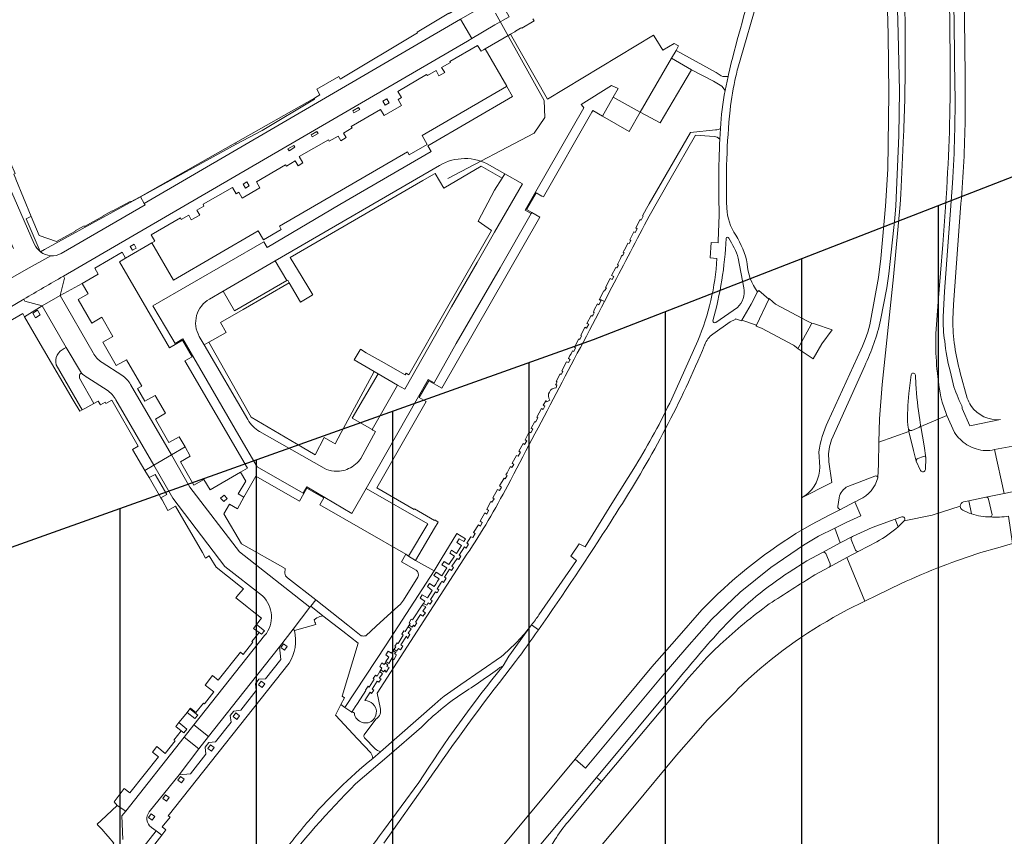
# Model space of a CAD drawing. Extents: x 148869 to 161638, y 453607 to 469810.
# Tile 453 of 656: x 155556 to 155772, y 463112 to 463292. Entities that reach past the tile are written whole.
import ezdxf
from ezdxf.lldxf.tags import DXFTag

# ---------------------------------------------------------------- set-up
doc = ezdxf.new("R2010")
doc.units = 0
doc.layers.add('2024', color=160, linetype='CONTINUOUS')
doc.layers.add('2024 hatch', color=160, linetype='CONTINUOUS')
for name, color, linetype, lineweight in [('B-OI-RI-PERSLEIDING-G-niet meenemen', 190, 'RI-PERS', 18), ('B-RO-VH-VERHARDING_ASFALT-GV', 251, 'CONTINUOUS', 18), ('B-RO-VH-VERHARDING_SIERBESTRATING-GV', 251, 'CONTINUOUS', 18), ('B-RO-VH-VERHARDING_STRAATBAKSTEEN-GV', 251, 'CONTINUOUS', 18)]:
    doc.layers.add(name, color=color, linetype=linetype, lineweight=lineweight)
tags = doc.linetypes.add('RI-PERS', pattern='A,7,-2,["P",Standard,S=1.8,R=0,X=-0.5,Y=-0.9],-2,7,-2,[102,NLCS.SHX,S=1,R=180,X=0,Y=0],-2', length=22).pattern_tags.tags
tags[6] = DXFTag(74, 10)

msp = doc.modelspace()

# ---------------------------------------------------------------- hatches: boundary and pattern name
at = {"layer": '2024 hatch'}
h = msp.add_hatch(dxfattribs=at)
h.set_pattern_fill('ANSI31', color=256, scale=29.988, angle=45)
h.set_pattern_definition([(90, (0, 0), (-29.988, 0), [])])
h.paths.add_polyline_path([(155468.24, 462509.2), (155430.3, 462608.99), (155317.39, 462696.7), (155326.79, 462885.8), (155421.55, 463128.67), (155681.88, 463221.51), (155808.81, 463270.9), (155858.2, 463353.96), (156235.32, 463468.35), (156395.06, 463466.8), (156874.43, 463576.88), (157060.31, 463303.94), (157149.74, 462870.77), (157067.92, 462815.11), (157047.81, 462789.79), (157071.17, 462711.57), (156936.5, 462350.7), (156856.27, 462251.62), (156803.36, 462113.22), (156627.76, 461893.96), (156524.84, 461717.19), (156312.22, 461660.25), (156176.03, 461568.49), (155937.87, 461968.15)])

# ---------------------------------------------------------------- linework, layer by layer
at = {"layer": '2024', "flags": 128}
msp.add_lwpolyline([(155468.24, 462509.2), (155430.3, 462608.99), (155317.39, 462696.7), (155326.79, 462885.8), (155421.55, 463128.67), (155681.88, 463221.51), (155808.81, 463270.9), (155858.2, 463353.96), (156235.32, 463468.35), (156395.06, 463466.8), (156874.43, 463576.88), (157060.31, 463303.94), (157149.74, 462870.77), (157067.92, 462815.11), (157047.81, 462789.79), (157071.17, 462711.57), (156936.5, 462350.7), (156856.27, 462251.62), (156803.36, 462113.22), (156627.76, 461893.96), (156524.84, 461717.19), (156312.22, 461660.25), (156176.03, 461568.49), (155937.87, 461968.15)], close=True, dxfattribs=at)
at = {"layer": 'B-OI-RI-PERSLEIDING-G-niet meenemen'}
for p, q in [((155660.3, 463293.31), (155671.02, 463274.06)), ((155671.14, 463270.38), (155671.02, 463274.06)), ((155668.8, 463266.88), (155671.14, 463270.38)), ((155649.86, 463256.91), (155668.8, 463266.88))]:
    msp.add_line(p, q, dxfattribs=at)
at = {"layer": 'B-RO-VH-VERHARDING_ASFALT-GV', "flags": 128}
for points in [[(155748.18, 463337.06), (155749.68, 463313.18), (155750.08, 463302.3), (155750.22, 463298.59), (155750.37, 463290.55), (155750.4, 463283.53)], [(155760.31, 463283.27), (155760.17, 463296.66), (155759.96, 463302.54), (155759.38, 463319.28), (155758.62, 463337.22)], [(155763.58, 463269.91), (155763.6, 463279.56), (155763.43, 463292), (155763.2, 463302.63), (155763.07, 463309), (155762.29, 463324.87)], [(155760.58, 463315.85), (155760.64, 463314.74), (155760.93, 463302.57), (155761.2, 463291.04), (155761.35, 463276.84)], [(155746.16, 463308.14), (155746.31, 463302.21), (155746.64, 463288.57), (155746.82, 463275.63), (155746.57, 463258.98), (155746.1, 463250.84), (155745.08, 463239.32), (155744.52, 463235.17), (155742.77, 463225.55)], [(155744.99, 463225.78), (155746.37, 463232.89), (155746.81, 463235.98), (155748.11, 463248.22), (155748.33, 463250.95), (155748.98, 463266.43), (155749.14, 463276.23), (155748.87, 463288.85), (155748.47, 463302.26), (155748.28, 463308.47)], [(155713.6, 463281.23), (155718.33, 463297.66)], [(155711.54, 463279.79), (155711.44, 463279.39), (155710.79, 463276.29)], [(155709.77, 463267.96), (155709.64, 463265.59)], [(155750.05, 463266.38), (155749.45, 463253.49), (155749.28, 463251.19), (155747.83, 463235.3), (155745.33, 463211.65), (155744.77, 463204.1), (155744.58, 463198.99), (155751.23, 463201.33), (155751.11, 463201.82), (155750.95, 463202.67)], [(155757.17, 463222.89), (155757.67, 463229.82), (155758.68, 463242.46), (155759.53, 463254.75)], [(155760.81, 463255.88), (155759.02, 463232.11), (155758.73, 463226.52)], [(155760.87, 463225.97), (155761, 463229.24), (155762.67, 463251.43)], [(155709.25, 463242.77), (155707.74, 463242.87), (155707.49, 463239.46), (155709, 463239.34)], [(155711, 463243.71), (155711, 463243.74)], [(155713.7, 463239.42), (155714.91, 463232.88)], [(155708.1, 463222.7), (155711.92, 463225.43), (155713.04, 463225.96), (155713.09, 463226.09), (155714.4, 463225.67), (155714.46, 463225.81), (155716.5, 463229.31), (155717.94, 463232.01)], [(155713.5, 463228.56), (155708.77, 463225.26)], [(155704.78, 463221.23), (155699.08, 463208.51)], [(155706.3, 463220.3), (155706.33, 463220.38), (155706.35, 463220.44)], [(155740.62, 463219.29), (155733.38, 463203.4)], [(155734.21, 463199.47), (155741.5, 463215.74)], [(155751.71, 463213.75), (155751.22, 463209.67)], [(155751.22, 463209.67), (155751.71, 463213.75)], [(155752.75, 463211.72), (155752.64, 463213.68)], [(155752.64, 463213.68), (155752.75, 463211.72)], [(155760.26, 463214.64), (155760.93, 463211.77)], [(155764.06, 463208.66), (155762.51, 463214.21)], [(155753.59, 463203.88), (155753.79, 463202.67), (155753.85, 463202.37), (155759.56, 463204.85), (155759.38, 463205.24), (155758.54, 463207.77)], [(155762.9, 463206.38), (155764.62, 463202.54), (155771.39, 463203.94)], [(155814.01, 463205.27), (155795.26, 463201.92), (155775.14, 463198.24), (155774.87, 463198.2), (155770.05, 463197.34), (155772.14, 463187.67), (155776.74, 463188.62), (155781.8, 463189.66)], [(155753.79, 463202.67), (155753.59, 463203.88)], [(155761.28, 463201.06), (155759.56, 463204.85), (155753.85, 463202.37), (155754.57, 463198.12), (155754.95, 463195.52), (155754.95, 463195.48), (155754.86, 463192.98)], [(155753.78, 463192.76), (155752.85, 463194.81), (155752.25, 463197.14), (155751.23, 463201.33), (155744.58, 463198.99), (155744.51, 463194.13), (155744.38, 463191.09)], [(155750.95, 463202.67), (155751.11, 463201.82)], [(155751.83, 463201.54), (155753.41, 463202.18)], [(155764.27, 463198.22), (155763.94, 463198.41)], [(155731.39, 463196.82), (155731.6, 463193.45)], [(155763.24, 463185.83), (155764.42, 463186.07), (155768.15, 463186.85), (155772.14, 463187.67), (155770.05, 463197.34)], [(155728.57, 463187.34), (155727.58, 463186.7), (155729.51, 463187.67), (155731.93, 463188.9), (155734.29, 463190.09), (155733.6, 463194.6), (155733.58, 463195.35)], [(155752.85, 463194.81), (155753.78, 463192.76)], [(155754.45, 463195.84), (155753.18, 463195.37)], [(155754.86, 463192.98), (155754.95, 463195.48), (155754.95, 463195.52)], [(155691.08, 463193.77), (155685.93, 463185.48), (155680.01, 463175.95), (155678.68, 463176.62), (155676.87, 463173.86), (155678.16, 463172.97), (155669.87, 463161)], [(155705.67, 463162.06), (155700.16, 463155.81), (155694.68, 463149.52), (155677.8, 463129.24), (155680.11, 463127.29), (155696.97, 463147.54), (155702.42, 463153.8), (155707.84, 463159.96), (155714.1, 463165.96), (155720.85, 463171.42), (155728.05, 463176.31), (155731.37, 463178.27), (155734.92, 463180.05), (155737.39, 463181.28), (155740.67, 463182.79), (155739.36, 463185.82), (155736.15, 463184.17), (155733.84, 463183), (155729.79, 463180.84), (155726.39, 463178.84)], [(155740.37, 463186.34), (155739.39, 463185.84), (155739.36, 463185.82), (155740.67, 463182.79), (155737.39, 463181.28), (155734.92, 463180.05), (155736.12, 463176.86)], [(155768.15, 463186.85), (155764.42, 463186.07), (155764.97, 463183.19)], [(155769.51, 463183.01), (155768.73, 463186.43)], [(155762.52, 463184.88), (155756.3, 463182.93), (155750.17, 463181.67), (155748.89, 463180.37)], [(155750.17, 463181.67), (155756.3, 463182.93), (155762.52, 463184.88)], [(155736.12, 463176.86), (155738.78, 463178.23), (155743.11, 463180.17), (155748.21, 463182.06), (155749.64, 463182.53)], [(155748.89, 463180.37), (155748.21, 463182.06), (155743.11, 463180.17), (155738.78, 463178.23)], [(155767.04, 463174.68), (155770.76, 463175.75), (155774.03, 463176.66), (155773.15, 463182.72)], [(155724.91, 463170.39), (155728.77, 463172.87), (155732.2, 463174.73), (155736.12, 463176.86), (155734.92, 463180.05), (155731.37, 463178.27), (155728.05, 463176.31), (155720.85, 463171.42), (155714.1, 463165.96), (155707.84, 463159.96), (155702.42, 463153.8), (155696.97, 463147.54), (155680.11, 463127.29), (155677.8, 463129.24), (155624.04, 463064.7), (155630.96, 463058.85)], [(155744.15, 463177.05), (155740.18, 463175.01), (155737.59, 463173.59), (155741.55, 463164.01)], [(155738.55, 463177.54), (155739.5, 463175.24)], [(155740.18, 463175.01), (155744.15, 463177.05)], [(155732.2, 463174.73), (155728.77, 463172.87), (155724.91, 463170.39)], [(155734.58, 463160.38), (155737.67, 463162.08), (155741.55, 463164.01), (155737.59, 463173.59), (155733.66, 463171.46), (155730.56, 463169.8)], [(155733.89, 463172.18), (155732.92, 463174.45)], [(155730.56, 463169.8), (155733.66, 463171.46)], [(155741.55, 463164.01), (155744.22, 463165.35), (155749.48, 463167.86)], [(155661.26, 463149.38), (155662, 463149.81), (155663.28, 463151.89), (155668.25, 463158.77)], [(155669.76, 463157.72), (155668.26, 463158.78), (155668.25, 463158.77), (155663.28, 463151.89), (155662, 463149.81)], [(155668.26, 463158.78), (155669.76, 463157.72)], [(155709.74, 463154.48), (155708.23, 463153.06), (155706.76, 463151.58), (155702.8, 463147.22), (155683.64, 463124.31), (155676.27, 463115.5)], [(155700.36, 463146.63), (155682.53, 463125.25), (155683.64, 463124.31), (155702.8, 463147.22), (155706.76, 463151.58), (155708.23, 463153.06), (155709.74, 463154.48)], [(155661.61, 463151.84), (155652.72, 463145.64)], [(155640.81, 463075.24), (155682.53, 463125.25), (155700.36, 463146.63)], [(155673.38, 463111.48), (155667.06, 463101.03), (155672.28, 463096.71), (155690.48, 463118.53), (155700.14, 463130.11), (155704.88, 463135.59), (155706.86, 463137.8), (155713.11, 463144.08)], [(155646.94, 463141.34), (155635.02, 463130.87), (155633.31, 463129.42)], [(155629.53, 463123.84), (155636.9, 463130.16), (155644.05, 463136.31)], [(155635.73, 463110.79), (155645.51, 463124.58), (155646.47, 463125.93)], [(155676.27, 463115.5), (155683.64, 463124.31), (155682.53, 463125.25), (155640.81, 463075.24)], [(155643.48, 463124.15), (155635.69, 463113.59)]]:
    msp.add_lwpolyline(points, dxfattribs=at)
at = {"layer": 'B-RO-VH-VERHARDING_ASFALT-GV'}
for points in [[(155717.13, 463300.04, 0.015856), (155711.54, 463279.79)], [(155750.4, 463283.53, -0.010206), (155750.05, 463266.38)], [(155759.53, 463254.75, 0.017005), (155760.31, 463283.27)], [(155713.17, 463279.44, -0.006081), (155713.6, 463281.23)], [(155711.89, 463271.98, -0.025479), (155713.17, 463279.44)], [(155761.35, 463276.84, -0.018178), (155760.81, 463255.88)], [(155710.79, 463276.29, 0.032649), (155709.77, 463267.96)], [(155711.16, 463250.44, -0.032811), (155711.89, 463271.98)], [(155762.67, 463251.43, 0.016987), (155763.58, 463269.91)], [(155709.64, 463265.59, 0.010437), (155709.42, 463256.6)], [(155709.42, 463256.6, 0.003021), (155709.42, 463253.95)], [(155709.42, 463253.95, 0.004092), (155709.48, 463250.28)], [(155713.13, 463244.47, -0.137045), (155711.16, 463250.44)], [(155709.48, 463250.28, -0.013849), (155709.25, 463242.77)], [(155711, 463243.74, -0.824378), (155711.6, 463243.82)], [(155715.67, 463238.2, 0.094313), (155713.13, 463244.47)], [(155708.08, 463225.61, 0.060044), (155711, 463243.71)], [(155711.6, 463243.82, -0.073531), (155713.7, 463239.42)], [(155709, 463239.34, -0.085756), (155704.78, 463221.23)], [(155717.94, 463232.01, -0.154021), (155715.67, 463238.2)], [(155714.91, 463232.88, -0.273207), (155713.5, 463228.56)], [(155708.77, 463225.26, -0.499716), (155708.08, 463225.61)], [(155742.77, 463225.55, -0.071366), (155740.62, 463219.29)], [(155741.5, 463215.74, 0.053138), (155744.99, 463225.78)], [(155758.73, 463226.52, 0.037556), (155759.09, 463221.19)], [(155762.51, 463214.21, -0.067097), (155760.87, 463225.97)], [(155706.35, 463220.44, -0.162645), (155708.1, 463222.7)], [(155758.27, 463208.91, -0.057978), (155757.17, 463222.89)], [(155687.54, 463184.43, 0.044159), (155706.3, 463220.3)], [(155759.09, 463221.19, 0.035885), (155760.26, 463214.64)], [(155752.64, 463213.68, 0.880484), (155751.71, 463213.75)], [(155751.71, 463213.75, -0.880484), (155752.64, 463213.68)], [(155753.59, 463203.88, -0.021177), (155752.75, 463211.72)], [(155752.75, 463211.72, 0.021177), (155753.59, 463203.88)], [(155760.93, 463211.77, 0.041827), (155762.86, 463206.95)], [(155751.22, 463209.67, 0.033138), (155750.95, 463202.67)], [(155750.95, 463202.67, -0.033138), (155751.22, 463209.67)], [(155699.08, 463208.51, -0.027401), (155691.08, 463193.77)], [(155758.54, 463207.77, -0.007861), (155758.27, 463208.91)], [(155764.86, 463207.01, -0.066129), (155764.06, 463208.66)], [(155762.86, 463206.95, -0.215745), (155762.9, 463206.38)], [(155771.39, 463203.94, -0.279019), (155764.86, 463207.01)], [(155733.38, 463203.4, 0.07414), (155731.39, 463196.82)], [(155751.11, 463201.82, 0.374675), (155751.83, 463201.54)], [(155753.41, 463202.18, 0.268138), (155753.79, 463202.67)], [(155763.94, 463198.41, -0.096944), (155761.28, 463201.06)], [(155733.58, 463195.35, -0.118118), (155734.21, 463199.47)], [(155766.03, 463197.49, -0.075014), (155764.27, 463198.22)], [(155770.05, 463197.34, -0.159705), (155766.03, 463197.49)], [(155753.18, 463195.37, 0.324662), (155752.85, 463194.81)], [(155754.95, 463195.52, 0.430708), (155754.45, 463195.84)], [(155731.6, 463193.45, -0.234457), (155728.57, 463187.34)], [(155753.78, 463192.76, 0.79429), (155754.86, 463192.98)], [(155754.86, 463192.98, -0.79429), (155753.78, 463192.76)], [(155744.38, 463191.09, -0.218341), (155740.37, 463186.34)], [(155762.52, 463184.88, -0.338194), (155763.24, 463185.83)], [(155768.73, 463186.43, 0.418121), (155768.15, 463186.85)], [(155685.73, 463181.59, 0.00371), (155687.54, 463184.43)], [(155763.06, 463184, -0.284556), (155762.52, 463184.88)], [(155764.97, 463183.19, -0.040583), (155763.06, 463184)], [(155669.76, 463157.72, 0.012309), (155685.73, 463181.59)], [(155749.64, 463182.53, -0.792301), (155750.17, 463181.67)], [(155764.97, 463183.19, 0.082304), (155769.1, 463182.54)], [(155769.1, 463182.54, -0.082304), (155764.97, 463183.19)], [(155769.1, 463182.54, 0.346219), (155769.51, 463183.01)], [(155773.15, 463182.72, -0.067993), (155769.1, 463182.54)], [(155744.15, 463177.05, 0.055222), (155748.89, 463180.37)], [(155748.89, 463180.37, -0.055222), (155744.15, 463177.05)], [(155726.39, 463178.84, 0.06285), (155705.67, 463162.06)], [(155738.78, 463178.23, 0.384283), (155738.55, 463177.54)], [(155732.92, 463174.45, 0.414289), (155732.2, 463174.73)], [(155739.5, 463175.24, 0.438818), (155740.18, 463175.01)], [(155758.51, 463171.68, -0.015144), (155767.04, 463174.68)], [(155724.91, 463170.39, 0.056988), (155711.06, 463158.97)], [(155711.06, 463158.97, -0.056988), (155724.91, 463170.39)], [(155733.66, 463171.46, 0.333883), (155733.89, 463172.18)], [(155749.48, 463167.86, -0.016375), (155758.51, 463171.68)], [(155720.52, 463163.38, -0.003354), (155730.56, 463169.8)], [(155730.56, 463169.8, 0.003354), (155720.52, 463163.38)], [(155709.74, 463154.48, -0.030629), (155720.52, 463163.38)], [(155720.52, 463163.38, 0.030629), (155709.74, 463154.48)], [(155669.87, 463161, -0.015397), (155668.26, 463158.78)], [(155713.55, 463144.67, -0.06446), (155734.58, 463160.38)], [(155668.25, 463158.77, -0.053936), (155661.61, 463151.84)], [(155664.73, 463150.7, 0.003658), (155669.76, 463157.72)], [(155711.06, 463158.97, 0.018703), (155700.36, 463146.63)], [(155700.36, 463146.63, -0.018703), (155711.06, 463158.97)], [(155662, 463149.81, 0.028472), (155643.48, 463124.15)], [(155646.47, 463125.93, -0.015882), (155664.73, 463150.7)], [(155652.83, 463143.58, 0.01927), (155661.26, 463149.38)], [(155652.72, 463145.64, 0.045544), (155646.94, 463141.34)], [(155713.11, 463144.08, -0.046664), (155713.55, 463144.67)], [(155644.05, 463136.31, -0.047161), (155652.83, 463143.58)], [(155633.31, 463129.42, 0.043125), (155619.01, 463115.42)], [(155612.36, 463104.38, -0.026402), (155629.53, 463123.84)], [(155619.01, 463115.42, 0.005521), (155617.19, 463113.25)], [(155673.38, 463111.48, -0.045389), (155676.27, 463115.5)], [(155676.27, 463115.5, 0.045389), (155673.38, 463111.48)], [(155617.19, 463113.25, 0.009336), (155614.45, 463109.77)], [(155635.69, 463113.59, -0.032789), (155620.41, 463095.13)]]:
    msp.add_lwpolyline(points, format="xyb", dxfattribs=at)
at = {"layer": 'B-RO-VH-VERHARDING_SIERBESTRATING-GV', "flags": 128}
msp.add_lwpolyline([(155644.47, 463163.45), (155644.77, 463164.02), (155643.76, 463164.68), (155644.21, 463165.36), (155645.33, 463164.73), (155646.38, 463166.33), (155645.35, 463167.2), (155645.8, 463167.85), (155646.86, 463167.25), (155647.22, 463167.76), (155647.58, 463168.38), (155647.91, 463168.88), (155646.78, 463169.63), (155647.26, 463170.4), (155648.48, 463169.59), (155649.59, 463171.32), (155648.55, 463172), (155649.03, 463172.69), (155650.04, 463172.06), (155651.29, 463173.9), (155650.26, 463174.55), (155650.67, 463175.18), (155651.71, 463174.49), (155652.85, 463176.27), (155651.81, 463176.93), (155652.32, 463177.73), (155653.33, 463177.13), (155653.69, 463177.69), (155651.78, 463178.88), (155648.39, 463173.23), (155646.85, 463170.64), (155636.28, 463154.39), (155627.21, 463140.62), (155628.69, 463139.6), (155629.44, 463140.73), (155629.98, 463141.5), (155631.83, 463144.32), (155631.74, 463144.41), (155632.28, 463145.27), (155632.52, 463145.12), (155633.66, 463146.84), (155633.45, 463146.99), (155633.96, 463147.73), (155634.26, 463147.52), (155634.86, 463148.5), (155635.1, 463148.89), (155635.33, 463149.27), (155634.86, 463149.66), (155635.34, 463150.43), (155635.84, 463150.1), (155636.02, 463150.37), (155636.2, 463150.73), (155636.86, 463151.71), (155636.21, 463152.21), (155636.75, 463153.02), (155637.46, 463152.54), (155637.82, 463153.1), (155638, 463153.43), (155638.39, 463153.93), (155638.18, 463154.08), (155638.66, 463154.82), (155638.9, 463154.67), (155640.01, 463156.54), (155639.74, 463156.72), (155640.19, 463157.49), (155640.45, 463157.34), (155641.11, 463158.35), (155641.32, 463158.71), (155641.56, 463159.06), (155641.3, 463159.21), (155641.78, 463160.04), (155642.1, 463159.89), (155644.2, 463163.1)], close=True, dxfattribs=at)
at = {"layer": 'B-RO-VH-VERHARDING_STRAATBAKSTEEN-GV', "flags": 128}
for points in [[(155643.1, 463289.09), (155643.13, 463289), (155626.16, 463278.81), (155625.83, 463279.35), (155621.01, 463276.58), (155621.72, 463275.35), (155620.48, 463274.64), (155620.55, 463274.38), (155609.03, 463267.52), (155603.27, 463264.49), (155582.22, 463252.91), (155583.08, 463251.47), (155652.65, 463292.01), (155660.98, 463296.84), (155661.59, 463297.2), (155660.25, 463299.4), (155657.66, 463297.83), (155654.42, 463295.9), (155654.43, 463295.79), (155650.13, 463293.2), (155650.08, 463293.29)], [(155660.98, 463296.84), (155652.65, 463292.01), (155655.14, 463287.72), (155660.19, 463290.72), (155663.3, 463292.46)], [(155679.58, 463272.7), (155679.17, 463273.24), (155685.85, 463277.41), (155687.26, 463276.7), (155686.19, 463274.81), (155692.16, 463271.54), (155699.02, 463283.38), (155700.07, 463285.12), (155700.55, 463286.09), (155699.6, 463286.66), (155697.12, 463285.15), (155695.6, 463287.63), (155695.09, 463288.44), (155671.76, 463274.38), (155663.6, 463288.66), (155660.8, 463287.04), (155658.01, 463285.42), (155662.8, 463277.22), (155662.77, 463277.2), (155662.78, 463277.19), (155664.02, 463274.99), (155645.42, 463264.15), (155646.17, 463262.88), (155626.07, 463251.2), (155610.14, 463241.78), (155609.4, 463243), (155584.98, 463228.91), (155589.16, 463221.9), (155589.89, 463220.67), (155591.55, 463221.67), (155603.87, 463200.42), (155607.92, 463193.53), (155618.06, 463187.75), (155618.84, 463189.15), (155628.75, 463183.3), (155631.88, 463188.78), (155645.52, 463212.72), (155646.8, 463212.01), (155651.7, 463220.65), (155661.37, 463237.32), (155668.19, 463249.21), (155666.85, 463249.98), (155669.21, 463254.1), (155679.74, 463272.47)], [(155703.38, 463280.85), (155699.02, 463283.38), (155692.16, 463271.54), (155695.57, 463269.69), (155696.51, 463269.17), (155701.31, 463277.28)], [(155605, 463186.85), (155607.64, 463191.47), (155617.21, 463185.98), (155618.86, 463188.85), (155622.57, 463186.71), (155621.68, 463185.15), (155640.61, 463174.3), (155641.22, 463173.92), (155645.4, 463180.97), (155631.88, 463188.78), (155628.75, 463183.3), (155618.84, 463189.15), (155618.06, 463187.75), (155607.92, 463193.53), (155603.87, 463200.42), (155591.55, 463221.67), (155589.89, 463220.67), (155589.16, 463221.9), (155584.98, 463228.91), (155609.4, 463243), (155610.14, 463241.78), (155626.07, 463251.2), (155646.17, 463262.88), (155645.42, 463264.15), (155664.02, 463274.99), (155662.78, 463277.19), (155662.77, 463277.2), (155644.18, 463266.38), (155645.31, 463264.43), (155641.35, 463262.12), (155640.97, 463262.78), (155612.85, 463246.43), (155613.22, 463245.76), (155609.28, 463243.46), (155608.14, 463245.41), (155589.51, 463234.58), (155584.76, 463242.78), (155578.97, 463239.41), (155577.62, 463238.62), (155587.8, 463221.11), (155588.62, 463219.71), (155591.46, 463221.4), (155593.62, 463217.7), (155592.04, 463216.82), (155605.76, 463193.25), (155604.24, 463192.36), (155605.4, 463190.42), (155603.75, 463187.57)], [(155686.19, 463274.81), (155687.26, 463276.7), (155685.85, 463277.41), (155679.17, 463273.24), (155679.58, 463272.7), (155679.74, 463272.47), (155669.21, 463254.1), (155666.85, 463249.98), (155668.19, 463249.21), (155668.28, 463249.45), (155667.16, 463250.09), (155669.28, 463253.79), (155670.53, 463253.07), (155670.85, 463252.89), (155681.5, 463271.54), (155681.69, 463271.87), (155683.84, 463270.65)], [(155603.15, 463264.82), (155603.27, 463264.49), (155609.03, 463267.52), (155620.55, 463274.38), (155620.48, 463274.64)], [(155636.04, 463273.07), (155635.55, 463273.94), (155636.41, 463274.44), (155636.9, 463273.57)], [(155686.19, 463274.81), (155683.84, 463270.65), (155689.74, 463267.29), (155692.16, 463271.54)], [(155628.91, 463271.79), (155630.19, 463272.56), (155630.45, 463272.13), (155629.16, 463271.36)], [(155619.77, 463266.53), (155621.05, 463267.3), (155621.31, 463266.87), (155620.03, 463266.1)], [(155603.27, 463264.49), (155603.15, 463264.82), (155582.2, 463252.93), (155582.22, 463252.91)], [(155614.66, 463263.45), (155615.95, 463264.22), (155616.21, 463263.8), (155614.92, 463263.03)], [(155666.26, 463255.78), (155662.36, 463257.99), (155661.79, 463256.99), (155660.1, 463254.35), (155656.51, 463247.58), (155659.45, 463245.48), (155649.53, 463228.28), (155641.29, 463213.8), (155640.66, 463214.15), (155640.42, 463213.74), (155635.15, 463216.78), (155631.9, 463218.64), (155630.6, 463219.41), (155630.53, 463219.28), (155629.25, 463217.03), (155633.67, 463214.47), (155634.5, 463213.99), (155638.8, 463211.5), (155640.35, 463210.59), (155650.66, 463228.72), (155656.3, 463238.46), (155660.09, 463245.12)], [(155606.18, 463255.34), (155605.32, 463254.83), (155604.81, 463255.7), (155605.67, 463256.2)], [(155560.28, 463240.8), (155561.11, 463241.3), (155582.22, 463252.91), (155582.2, 463252.93), (155580.96, 463252.23), (155580.27, 463251.85), (155580.08, 463251.75), (155580.01, 463251.89), (155576.05, 463249.74), (155576, 463249.83), (155574.04, 463248.75), (155574.08, 463248.66), (155569.93, 463246.41), (155569.88, 463246.5), (155567.9, 463245.42), (155567.95, 463245.34), (155563.8, 463243.07), (155559.96, 463244.41), (155558.24, 463248.58), (155558.17, 463248.55), (155557.15, 463248.09), (155560.2, 463240.86)], [(155642.76, 463172.95), (155646.93, 463180.02), (155647.73, 463181.4), (155646.96, 463181.85), (155646.89, 463181.74), (155642.51, 463184.27), (155642.46, 463184.18), (155634.23, 463188.9), (155645.09, 463207.87), (155643.53, 463208.76), (155645.64, 463212.44), (155648.52, 463210.82), (155670.03, 463248.45), (155668.28, 463249.45), (155668.19, 463249.21), (155661.37, 463237.32), (155651.7, 463220.65), (155646.8, 463212.01), (155645.52, 463212.72), (155631.88, 463188.78), (155645.4, 463180.97), (155641.22, 463173.92)], [(155580.47, 463241.15), (155579.96, 463242.01), (155580.83, 463242.51), (155581.33, 463241.65)], [(155611.88, 463238.82), (155600.46, 463232.15), (155602.95, 463227.84), (155614.4, 463234.48)], [(155720.41, 463230.37), (155718.2, 463232.31), (155717.94, 463232.01), (155716.5, 463229.31), (155714.46, 463225.81), (155717.73, 463224.69)], [(155717.61, 463224.44), (155718.8, 463224.04), (155725.86, 463220.26), (155726.04, 463220.11), (155726.84, 463219.49), (155726.9, 463219.6), (155729.64, 463224.7), (155729.83, 463225.07), (155729.87, 463225.14), (155729.51, 463225.27), (155728.91, 463225.59), (155721.91, 463229.29), (155721.29, 463229.85), (155720.5, 463230.55), (155720.45, 463230.45), (155720.41, 463230.37), (155717.73, 463224.69), (155717.7, 463224.62), (155717.66, 463224.56)], [(155559.16, 463226.32), (155558.55, 463227.36), (155559.59, 463227.96), (155560.2, 463226.93)], [(155729.87, 463225.14), (155729.83, 463225.07), (155729.64, 463224.7), (155726.9, 463219.6), (155726.84, 463219.49), (155727.31, 463219.18), (155730.13, 463217.32), (155732.09, 463220.57), (155734.33, 463223.65), (155730.43, 463224.95)], [(155638.8, 463211.5), (155634.5, 463213.99), (155628.81, 463204.22), (155633.16, 463201.74)], [(155584.13, 463191.18), (155586.72, 463186.75), (155588.02, 463187.43), (155585.45, 463191.87)], [(155600.65, 463187.3), (155601.3, 463186.54), (155600.55, 463185.89), (155599.88, 463186.67)], [(155607.79, 463158.89), (155607.1, 463158), (155608.35, 463157.08), (155608.86, 463156.73), (155609.49, 463157.5)], [(155612.83, 463153.95), (155606.35, 463145.79), (155597.23, 463134.27), (155595.11, 463131.56), (155590.73, 463125.84), (155593.23, 463126.01), (155596.64, 463130.37), (155596.5, 463131.91), (155597.28, 463132.89), (155598.77, 463133.06), (155602.17, 463137.36), (155602, 463138.82), (155602.81, 463139.8), (155604.3, 463140.03), (155607.68, 463144.36), (155607.51, 463145.85), (155608.28, 463146.83), (155609.77, 463146.91), (155613.12, 463151.18)], [(155613.91, 463153.25), (155613.1, 463153.84), (155613.69, 463154.65), (155614.5, 463154.06)], [(155608.76, 463146.39), (155609.57, 463145.8), (155608.98, 463144.99), (155608.17, 463145.58)], [(155593.11, 463140.3), (155592.5, 463139.54), (155594.23, 463138.17), (155594.83, 463138.94)], [(155602.6, 463138.6), (155603.2, 463139.41), (155604, 463138.81), (155603.41, 463138.01)], [(155590.04, 463136.46), (155591.22, 463135.49), (155591.75, 463135.06), (155592.41, 463135.86), (155590.7, 463137.28)], [(155595.11, 463131.56), (155597.23, 463134.27), (155593.99, 463136.8), (155591.86, 463134.1)], [(155597.07, 463131.61), (155597.66, 463132.42), (155598.46, 463131.83), (155597.87, 463131.02)], [(155591.86, 463124.86), (155591.27, 463124.06), (155590.46, 463124.65), (155591.05, 463125.46)], [(155588.58, 463120.81), (155587.99, 463120.01), (155587.18, 463120.6), (155587.78, 463121.4)], [(155584, 463116.43), (155584.59, 463117.23), (155585.4, 463116.64), (155584.8, 463115.84)]]:
    msp.add_lwpolyline(points, close=True, dxfattribs=at)
for points in [[(155663.3, 463292.46), (155660.19, 463290.72), (155655.14, 463287.72), (155654.16, 463287.14), (155565.31, 463235.45), (155565.52, 463235.06), (155564.59, 463231.19), (155569.43, 463233.83), (155572.97, 463235.9), (155572.19, 463237.24), (155578.19, 463240.75), (155578.97, 463239.41), (155584.76, 463242.78), (155585.38, 463243.14), (155584.63, 463244.56), (155591.04, 463248.28), (155591.22, 463247.96), (155592.89, 463248.9), (155593.42, 463247.82), (155595.29, 463248.91), (155594.66, 463249.96), (155596.17, 463250.86), (155596.05, 463251.28), (155602.5, 463254.96), (155603.31, 463253.58), (155603.86, 463253.9), (155604.62, 463252.6), (155608.52, 463254.87), (155607.73, 463256.2), (155614.15, 463259.98), (155614.36, 463259.68), (155616.29, 463260.82), (155616.91, 463259.76), (155617.97, 463260.37), (155617.18, 463261.75), (155623.62, 463265.47), (155623.77, 463265.14), (155625.73, 463266.28), (155626.3, 463265.22), (155627.51, 463265.93), (155626.86, 463266.94), (155628.79, 463268.08), (155628.58, 463268.4), (155635.03, 463272.12), (155635.81, 463270.76), (155639.64, 463272.99), (155638.89, 463274.31), (155639.61, 463274.74), (155638.85, 463276.09), (155645.18, 463279.78), (155645.36, 463279.57), (155647.26, 463280.68), (155647.89, 463279.54), (155649.14, 463280.27), (155648.45, 463281.37), (155650.41, 463282.48), (155650.29, 463282.69), (155656.38, 463286.19), (155657.15, 463284.92), (155657.65, 463285.21), (155658.01, 463285.42), (155660.8, 463287.04), (155663.6, 463288.66), (155664.56, 463289.22), (155664.72, 463289.31), (155665.83, 463289.99), (155666.02, 463290.1), (155666.07, 463290), (155668.79, 463291.58), (155668.53, 463292.03)], [(155565.31, 463235.45), (155654.16, 463287.14), (155655.14, 463287.72), (155652.65, 463292.01), (155583.08, 463251.47), (155583.26, 463251.14), (155564.83, 463240.44)], [(155558.24, 463248.58), (155556.55, 463252.69), (155554.85, 463256.82), (155554.81, 463256.9), (155554.4, 463257.9), (155554.71, 463258.03), (155553.78, 463260.25), (155553.46, 463260.14), (155552.94, 463261.3), (155551.46, 463264.53), (155550.28, 463267.12), (155550, 463267.72), (155549.77, 463267.62), (155549.64, 463267.92), (155549.8, 463267.99), (155543.14, 463284.62), (155542.03, 463286.22), (155540.62, 463285.37)], [(155700.07, 463285.12), (155699.02, 463283.38), (155703.38, 463280.85), (155708.24, 463278.31), (155710.09, 463277.24), (155710.79, 463276.29), (155711.44, 463279.39)], [(155709.94, 463279.53), (155708.84, 463280.26), (155700.07, 463285.12)], [(155541.03, 463283.55), (155541.67, 463282.02), (155558.9, 463242.58)], [(155558.9, 463242.58), (155541.67, 463282.02), (155537.49, 463280.18), (155546.08, 463260.54), (155549.59, 463252.44), (155550.05, 463251.38), (155553.53, 463243.36), (155554.32, 463241.54)], [(155709.64, 463265.59), (155709.77, 463267.96)], [(155708.7, 463267.64), (155703.16, 463267.07), (155694.14, 463251.34), (155693.55, 463250.33), (155692.64, 463248.73), (155692.81, 463248.66), (155692.36, 463247.77), (155692.12, 463247.95), (155691.16, 463246.08), (155691.43, 463245.9), (155691.04, 463245.1), (155690.74, 463245.19), (155689.84, 463243.47), (155690.05, 463243.34), (155689.72, 463242.63), (155689.45, 463242.72), (155688.7, 463241.15), (155688.6, 463241.18)], [(155694.11, 463248.69), (155698.68, 463256.64), (155704.31, 463266.44), (155708.38, 463266.17)], [(155597.44, 463230.43), (155600.46, 463232.15), (155611.88, 463238.82), (155648.01, 463259.83)], [(155648.01, 463259.83), (155611.88, 463238.82), (155614.4, 463234.48), (155614.63, 463234.61), (155614.96, 463234.03), (155617.47, 463229.73), (155620.03, 463231.29), (155620.15, 463231.37), (155619.25, 463232.84), (155617.79, 463235.26)], [(155617.79, 463235.26), (155615.19, 463239.55), (155644.32, 463256.52), (155646.24, 463257.62), (155647.07, 463258.06), (155648.97, 463254.79), (155657.14, 463259.64), (155661.79, 463256.99), (155662.36, 463257.99), (155659.02, 463259.89)], [(155659.02, 463259.89), (155662.36, 463257.99)], [(155662.36, 463257.99), (155666.26, 463255.78), (155660.09, 463245.12), (155656.3, 463238.46), (155650.66, 463228.72), (155640.35, 463210.59), (155638.8, 463211.5), (155633.16, 463201.74), (155633.36, 463201.63), (155633.95, 463201.31), (155630.74, 463195.4)], [(155582.22, 463252.91), (155561.11, 463241.3), (155560.28, 463240.8)], [(155564.83, 463240.44), (155583.26, 463251.14), (155583.08, 463251.47), (155582.22, 463252.91)], [(155560.2, 463240.86), (155557.15, 463248.09), (155558.17, 463248.55), (155558.24, 463248.58)], [(155551.59, 463233.8), (155557.11, 463236.93), (155562.51, 463239.96)], [(155562.51, 463239.96), (155557.11, 463236.93)], [(155560.28, 463240.8), (155560.2, 463240.86)], [(155688.6, 463241.18), (155688.53, 463241.06), (155688.37, 463240.76), (155688.64, 463240.61), (155688.25, 463239.93), (155688.07, 463240.05), (155687.8, 463239.37), (155687.11, 463238.06), (155687.35, 463237.91), (155687.02, 463237.26), (155686.78, 463237.38), (155685.85, 463235.6), (155686.3, 463235.36), (155685.97, 463234.73), (155685.52, 463234.97), (155684.5, 463232.99), (155684.71, 463232.87), (155684.29, 463232.21), (155684.14, 463232.27), (155683.21, 463230.43), (155683.69, 463230.19), (155684.28, 463229.89), (155685.91, 463233.01)], [(155557.11, 463236.93), (155551.59, 463233.8)], [(155560.63, 463228.91), (155564.59, 463231.19), (155565.52, 463235.06), (155565.31, 463235.45)], [(155551.15, 463233.55), (155550.23, 463233.02), (155552.99, 463228.3), (155556.61, 463230.4)], [(155587.75, 463205.31), (155585.47, 463209.24), (155583.19, 463207.98), (155581.63, 463210.75), (155582.55, 463211.28), (155579.16, 463217.1), (155576.89, 463215.8), (155573.94, 463220.96), (155576.19, 463222.21), (155573.73, 463226.44), (155571.52, 463225.16), (155568.53, 463230.35), (155570.72, 463231.61), (155569.43, 463233.83), (155564.59, 463231.19), (155571.82, 463218.61)], [(155597.3, 463220.92), (155601.1, 463223.07), (155599.86, 463225.26), (155604.82, 463228.15), (155614.96, 463234.03), (155614.63, 463234.61), (155614.4, 463234.48), (155602.95, 463227.84), (155600.46, 463232.15), (155597.44, 463230.43)], [(155571.82, 463218.61), (155564.59, 463231.19), (155560.63, 463228.91), (155565.88, 463219.77)], [(155553.25, 463225.39), (155556.38, 463227.22), (155556.78, 463226.53), (155560.63, 463228.91), (155556.83, 463230), (155556.61, 463230.4), (155552.99, 463228.3)], [(155556.61, 463230.4), (155556.83, 463230), (155560.63, 463228.91)], [(155565.49, 463219.53), (155565.88, 463219.77), (155560.63, 463228.91), (155556.78, 463226.53), (155560.73, 463219.73), (155560.96, 463219.33), (155567.46, 463208.16)], [(155684.28, 463229.89), (155683.69, 463230.19), (155683.21, 463230.43), (155683.12, 463230.26), (155683.54, 463230.08), (155683.06, 463229.18), (155682.73, 463229.36), (155682.1, 463228.21), (155681.83, 463227.55), (155682.04, 463227.43), (155681.77, 463226.99), (155681.59, 463226.66), (155681.35, 463226.81), (155680.42, 463225.09), (155680.81, 463224.88), (155680.33, 463224.02), (155679.97, 463224.23), (155679.05, 463222.42), (155679.22, 463222.33), (155678.83, 463221.53), (155678.62, 463221.65), (155677.7, 463219.84), (155677.93, 463219.72), (155677.51, 463218.91), (155677.24, 463219.03), (155676.92, 463218.38), (155676.68, 463218), (155676.35, 463217.37), (155676.73, 463217.16), (155676.37, 463216.45), (155675.96, 463216.63), (155674.88, 463214.64), (155675.14, 463214.49), (155674.78, 463213.84), (155674.52, 463213.99), (155673.62, 463212.33), (155673.86, 463212.24), (155673.5, 463211.58), (155673.79, 463211.58), (155673.67, 463210.9)], [(155605.84, 463203.94), (155596.28, 463220.35), (155595.18, 463222.23)], [(155595.18, 463222.23), (155596.28, 463220.35), (155597.3, 463220.92)], [(155630.74, 463195.4), (155633.95, 463201.31), (155633.36, 463201.63), (155633.16, 463201.74), (155628.81, 463204.22), (155634.5, 463213.99), (155633.67, 463214.47), (155626.38, 463201.09), (155625.03, 463198.62), (155624.52, 463198.92), (155622.65, 463200.02), (155620.66, 463196.2), (155617.78, 463197.83), (155606.59, 463204.44), (155597.3, 463220.92), (155596.28, 463220.35), (155605.84, 463203.94)], [(155568.89, 463213.88), (155569.26, 463214.12), (155565.88, 463219.77), (155565.49, 463219.53)], [(155565.88, 463219.77), (155569.26, 463214.12)], [(155563.68, 463216), (155569.45, 463206.05), (155570.04, 463206.37)], [(155567.46, 463208.16), (155568.9, 463205.77), (155569.45, 463206.05), (155563.68, 463216)], [(155578.18, 463213.69), (155573.8, 463216.48)], [(155573.8, 463216.48), (155578.18, 463213.69)], [(155569.26, 463214.12), (155568.89, 463213.88)], [(155570.04, 463206.37), (155571.98, 463207.43), (155568.86, 463213.05)], [(155568.86, 463213.05), (155571.98, 463207.43), (155572.96, 463207.99), (155573.44, 463207.18), (155574.45, 463207.75), (155574.6, 463207.48), (155575.96, 463208.21), (155581.75, 463198.08), (155580.53, 463197.34)], [(155570.66, 463213.14), (155574.89, 463210.41)], [(155574.89, 463210.41), (155570.66, 463213.14)], [(155576.84, 463208.26), (155585.16, 463193.87), (155589.04, 463196.14), (155580.08, 463211.67)], [(155580.08, 463211.67), (155589.04, 463196.14), (155592.05, 463197.9), (155590.74, 463200.15), (155588.51, 463198.88), (155585.56, 463204.01), (155587.75, 463205.31)], [(155580.53, 463197.34), (155583.22, 463192.74), (155585.16, 463193.87), (155576.84, 463208.26)], [(155672.26, 463208.23), (155671.58, 463207.84), (155671.43, 463208.14), (155670.8, 463207.1), (155671.18, 463206.89), (155670.77, 463206.15), (155670.44, 463206.33), (155669.42, 463204.43), (155669.63, 463204.31), (155669.12, 463203.39), (155668.94, 463203.51), (155668.13, 463202.03), (155668.52, 463201.79), (155668.1, 463201.02), (155667.74, 463201.2), (155666.81, 463199.5), (155667.2, 463199.27), (155666.72, 463198.43), (155666.39, 463198.64), (155665.43, 463196.98), (155665.79, 463196.74), (155665.31, 463195.85), (155664.95, 463196.06), (155663.99, 463194.34), (155664.35, 463194.07), (155663.93, 463193.39), (155663.63, 463193.63), (155663.33, 463193.09), (155662.85, 463192.23), (155662.61, 463191.79), (155662.88, 463191.64), (155662.46, 463190.9), (155662.19, 463191.04), (155661.23, 463189.35), (155661.65, 463189.08), (155661.2, 463188.34), (155660.79, 463188.58), (155659.71, 463186.74), (155660, 463186.53), (155659.52, 463185.73), (155659.29, 463185.88), (155658.39, 463184.22), (155658.8, 463183.95), (155658.44, 463183.15), (155657.94, 463183.45), (155656.98, 463181.58), (155657.42, 463181.31), (155657.03, 463180.48), (155656.56, 463180.81), (155655.48, 463179.11), (155655.87, 463178.84), (155655.3, 463177.96), (155654.91, 463178.16), (155654.01, 463176.77), (155654.4, 463176.53), (155653.89, 463175.64), (155653.47, 463175.91), (155652.34, 463174.1), (155652.69, 463173.89), (155652.24, 463173.15), (155651.89, 463173.39), (155650.72, 463171.7), (155651.11, 463171.4), (155650.66, 463170.75), (155650.21, 463171.02), (155649.07, 463169.27), (155649.46, 463169.03), (155648.89, 463168.11), (155648.53, 463168.38), (155648.35, 463168.08), (155647.88, 463167.31)], [(155622.67, 463193.23), (155608.45, 463201.28)], [(155608.45, 463201.28), (155622.67, 463193.23)], [(155614, 463170.16), (155614.04, 463171.16), (155604.48, 463176.59), (155600.61, 463183.21), (155601.81, 463185.32), (155603.55, 463184.32), (155605, 463186.85), (155603.75, 463187.57), (155605.4, 463190.42), (155604.24, 463192.36), (155597.54, 463188.45), (155596.21, 463190.74), (155594, 463189.49), (155591.02, 463194.62), (155593.21, 463195.9), (155592.05, 463197.9), (155589.04, 463196.14), (155593.1, 463189.1), (155604.02, 463174.84), (155619.51, 463162.67), (155619.71, 463162.87), (155620.8, 463164.27), (155614.59, 463169.14)], [(155597.23, 463134.27), (155606.35, 463145.79), (155612.83, 463153.95), (155615.79, 463157.81), (155619.51, 463162.67), (155604.02, 463174.84), (155593.1, 463189.1), (155589.04, 463196.14), (155585.16, 463193.87), (155589.36, 463186.61), (155600.78, 463171.62), (155609.05, 463165.17)], [(155609.05, 463165.17), (155600.78, 463171.62), (155589.36, 463186.61), (155585.16, 463193.87), (155583.22, 463192.74), (155584.13, 463191.18), (155585.45, 463191.87), (155588.02, 463187.43), (155586.72, 463186.75), (155587, 463186.27), (155588.3, 463183.95), (155589.97, 463184.89), (155595.88, 463174.72), (155596.56, 463173.47), (155597.39, 463173.94), (155598.87, 463171.5), (155601.39, 463169.51), (155604.28, 463167.22), (155604.89, 463166.74), (155603.84, 463165.44), (155603.24, 463164.7), (155604.22, 463163.92), (155605.25, 463163.1), (155605.72, 463162.73), (155606.83, 463161.84), (155608.85, 463160.24), (155607.79, 463158.89), (155609.49, 463157.5), (155608.86, 463156.73), (155608.35, 463157.08), (155606.77, 463155.1), (155606.98, 463154.95), (155604.83, 463152.29), (155604.23, 463152.77), (155599.36, 463146.66), (155598.11, 463147.63), (155596.5, 463145.56), (155598.36, 463144.07), (155596.3, 463141.43), (155596.12, 463141.58), (155594.45, 463139.54), (155593.25, 463140.48), (155593.11, 463140.3), (155594.83, 463138.94), (155594.23, 463138.17), (155592.5, 463139.54), (155591.47, 463138.24), (155590.7, 463137.28), (155592.41, 463135.86), (155591.75, 463135.06), (155591.22, 463135.49), (155589.6, 463133.46), (155589.87, 463133.25), (155587.69, 463130.52), (155585.87, 463132.02), (155584.91, 463130.8), (155586.2, 463129.78), (155579.89, 463121.87), (155578.68, 463122.78)], [(155743.71, 463191.5), (155737.82, 463189.24)], [(155735.86, 463186.72), (155735.61, 463184.79)], [(155736.15, 463184.17), (155739.36, 463185.82), (155739.39, 463185.84), (155740.37, 463186.34)], [(155630.81, 463156.4), (155627.87, 463158.71), (155620.8, 463164.27), (155619.71, 463162.87), (155622.37, 463160.8), (155626.72, 463157.42), (155630.12, 463154.77), (155626.59, 463143.13), (155627.08, 463142.74), (155626.31, 463141.24), (155627.21, 463140.62), (155636.28, 463154.39), (155646.85, 463170.64), (155642.76, 463172.95), (155641.22, 463173.92), (155640.61, 463174.3), (155639.68, 463172.66), (155642.85, 463170.78)], [(155634.94, 463140.64), (155634.26, 463143.79), (155654.04, 463174.3)], [(155643.22, 463169.31), (155640.07, 463164.19), (155639.44, 463163.36), (155638.18, 463162.21), (155634.11, 463158.52), (155631.77, 463156.4)], [(155647.88, 463167.31), (155647.49, 463166.74), (155647.87, 463166.47), (155647.48, 463165.82), (155647.13, 463166.06), (155646.02, 463164.37), (155646.4, 463164.1), (155645.92, 463163.36), (155645.51, 463163.6), (155645.21, 463163.12), (155644.47, 463163.45), (155644.2, 463163.1), (155644.97, 463162.74), (155644.37, 463161.82), (155644.9, 463161.46), (155644.37, 463160.69), (155643.83, 463161.05), (155642.76, 463159.39), (155643.05, 463159.23), (155642.54, 463158.41), (155642.25, 463158.7), (155642.01, 463158.29), (155641.32, 463158.71), (155641.11, 463158.35), (155641.77, 463157.93), (155641.11, 463156.95), (155641.49, 463156.68), (155640.95, 463155.76), (155640.75, 463156.3), (155639.52, 463154.37), (155639.94, 463154.1), (155639.4, 463153.3), (155638.98, 463153.6), (155638.56, 463153.01), (155638, 463153.43), (155637.82, 463153.1), (155638.38, 463152.71), (155638.14, 463152.38), (155638.53, 463152.23), (155637.99, 463151.08), (155637.61, 463151.52), (155636.86, 463150.31), (155636.2, 463150.73), (155636.02, 463150.37), (155636.65, 463149.98), (155636.44, 463149.65), (155636.97, 463149.44), (155636.28, 463148.35), (155635.99, 463148.85), (155635.69, 463148.44), (155635.1, 463148.89), (155634.86, 463148.5), (155635.45, 463148.05), (155634.76, 463147.07), (155635.18, 463146.92), (155634.67, 463146.15), (155634.28, 463146.42), (155633.17, 463144.67), (155633.53, 463144.43), (155633.08, 463143.72), (155632.72, 463143.96), (155631.62, 463142.15)], [(155620.44, 463159.91), (155620.72, 463160.13), (155621.03, 463160.33), (155621.36, 463160.49), (155621.69, 463160.61), (155622.04, 463160.71), (155622.37, 463160.8), (155619.71, 463162.87), (155619.51, 463162.67), (155615.79, 463157.81), (155616.15, 463157.53), (155620.78, 463158.89)], [(155616.15, 463157.53), (155615.79, 463157.81), (155612.83, 463153.95), (155613.12, 463151.18), (155609.77, 463146.91), (155608.28, 463146.83), (155607.51, 463145.85), (155607.68, 463144.36), (155604.3, 463140.03), (155602.81, 463139.8), (155602, 463138.82), (155602.17, 463137.36), (155598.77, 463133.06), (155597.28, 463132.89), (155596.5, 463131.91), (155596.64, 463130.37), (155593.23, 463126.01), (155590.73, 463125.84), (155584.18, 463117.66)], [(155578.68, 463122.78), (155576.46, 463119.89), (155577.14, 463119.03), (155579.01, 463117.83), (155591.86, 463134.1), (155593.99, 463136.8), (155609.55, 463156.42)], [(155609.55, 463156.42), (155593.99, 463136.8), (155597.23, 463134.27)], [(155586.95, 463112.55), (155587.86, 463113.71), (155587.05, 463114.34), (155588.79, 463116.48), (155588.37, 463116.78), (155614.96, 463150.34)], [(155629.28, 463139.39), (155628.84, 463139.63), (155628.78, 463139.54), (155628.69, 463139.6), (155627.21, 463140.62), (155626.31, 463141.24), (155625.12, 463138.93), (155629.98, 463133.71), (155632.87, 463130.62)], [(155631.45, 463134.58), (155634.01, 463138.04)], [(155584.18, 463117.66), (155590.73, 463125.84), (155595.11, 463131.56), (155591.86, 463134.1), (155579.01, 463117.83), (155578.17, 463116.77), (155578.37, 463111.6)], [(155633.85, 463131.5), (155631.51, 463133.97)], [(155633.31, 463129.42), (155635.02, 463130.87)], [(155578.37, 463111.6), (155578.17, 463116.77), (155579.01, 463117.83), (155577.14, 463119.03), (155573.61, 463115.77), (155572.72, 463114.95), (155572.82, 463114.84), (155573.73, 463113.84), (155574.16, 463113.36), (155574.56, 463112.89), (155575.11, 463112.25), (155576.39, 463110.76), (155575.34, 463109.39), (155568.21, 463102.94)], [(155573.42, 463097.77), (155585.71, 463113.46), (155584.65, 463114.23), (155584.6, 463114.27)], [(155584.6, 463114.27), (155584.65, 463114.23), (155585.71, 463113.46), (155586.95, 463112.55)], [(155571.2, 463093.94), (155575.78, 463099.22), (155577.15, 463100.25), (155578.2, 463101.35), (155586.95, 463112.55), (155585.71, 463113.46), (155573.42, 463097.77)]]:
    msp.add_lwpolyline(points, dxfattribs=at)
at = {"layer": 'B-RO-VH-VERHARDING_STRAATBAKSTEEN-GV'}
for points in [[(155711.44, 463279.39, -0.161639), (155709.94, 463279.53)], [(155709.77, 463267.96, -0.152375), (155708.7, 463267.64)], [(155708.38, 463266.17, -0.179486), (155709.64, 463265.59)], [(155648.01, 463259.83, -0.266043), (155659.02, 463259.89)], [(155659.02, 463259.89, 0.266043), (155648.01, 463259.83)], [(155685.91, 463233.01, 0.00037), (155694.11, 463248.69)], [(155558.9, 463242.58, 0.128842), (155560.2, 463240.86)], [(155560.2, 463240.86, -0.128842), (155558.9, 463242.58)], [(155560.28, 463240.8, 0.14235), (155562.51, 463239.96)], [(155562.51, 463239.96, -0.14235), (155560.28, 463240.8)], [(155562.51, 463239.96, 0.142125), (155564.83, 463240.44)], [(155564.83, 463240.44, -0.142125), (155562.51, 463239.96)], [(155565.31, 463235.45, 0.004328), (155556.61, 463230.4)], [(155556.61, 463230.4, -0.004328), (155565.31, 463235.45)], [(155595.18, 463222.23, -0.418456), (155597.44, 463230.43)], [(155597.44, 463230.43, 0.418456), (155595.18, 463222.23)], [(155663, 463189.45, 0.000861), (155684.28, 463229.89)], [(155565.49, 463219.53, 0.363982), (155563.68, 463216)], [(155563.68, 463216, -0.363982), (155565.49, 463219.53)], [(155573.8, 463216.48, -0.127427), (155571.82, 463218.61)], [(155571.82, 463218.61, 0.127427), (155573.8, 463216.48)], [(155568.86, 463213.05, -0.162871), (155568.89, 463213.88)], [(155568.89, 463213.88, 0.162871), (155568.86, 463213.05)], [(155569.26, 463214.12, 0.058694), (155570.66, 463213.14)], [(155570.66, 463213.14, -0.058694), (155569.26, 463214.12)], [(155580.08, 463211.67, 0.084978), (155578.18, 463213.69)], [(155578.18, 463213.69, -0.084978), (155580.08, 463211.67)], [(155574.89, 463210.41, -0.118865), (155576.84, 463208.26)], [(155576.84, 463208.26, 0.118865), (155574.89, 463210.41)], [(155673.67, 463210.9, 0.603194), (155672.26, 463208.23)], [(155608.45, 463201.28, -0.128603), (155605.84, 463203.94)], [(155605.84, 463203.94, 0.128603), (155608.45, 463201.28)], [(155630.74, 463195.4, -0.136287), (155628.02, 463193.15)], [(155628.02, 463193.15, 0.136287), (155630.74, 463195.4)], [(155624.81, 463192.6, -0.118711), (155622.67, 463193.23)], [(155622.67, 463193.23, 0.118711), (155624.81, 463192.6)], [(155628.02, 463193.15, -0.148018), (155624.81, 463192.6)], [(155624.81, 463192.6, 0.148018), (155628.02, 463193.15)], [(155740.37, 463186.34, 0.218341), (155744.38, 463191.09)], [(155744.38, 463191.09, 0.549799), (155743.71, 463191.5)], [(155654.04, 463174.3, 0.026384), (155663, 463189.45)], [(155737.82, 463189.24, 0.235821), (155735.86, 463186.72)], [(155735.61, 463184.79, 0.463115), (155736.15, 463184.17)], [(155642.85, 463170.78, -0.407496), (155643.22, 463169.31)], [(155614.59, 463169.14, -0.251212), (155614, 463170.16)], [(155609.05, 463165.17, -0.398081), (155609.55, 463156.42)], [(155609.55, 463156.42, 0.398081), (155609.05, 463165.17)], [(155620.78, 463158.89, 0.020252), (155620.44, 463159.91)], [(155614.96, 463150.34, 0.187806), (155616.15, 463157.53)], [(155631.77, 463156.4, -0.134451), (155630.81, 463156.4)], [(155631.62, 463142.15, -0.18295), (155633.34, 463141.43)], [(155633.34, 463141.43, -0.246327), (155634.1, 463139.26)], [(155634.01, 463138.04, 0.351907), (155634.94, 463140.64)], [(155629.87, 463138.05, -0.169252), (155629.28, 463139.39)], [(155632.31, 463137.27, -0.263876), (155629.87, 463138.05)], [(155634.1, 463139.26, -0.286987), (155632.31, 463137.27)], [(155631.51, 463133.97, -0.363665), (155631.45, 463134.58)], [(155635.02, 463130.87, -0.100312), (155633.85, 463131.5)], [(155632.87, 463130.62, -0.168775), (155633.31, 463129.42)], [(155584.18, 463117.66, 0.416066), (155584.6, 463114.27)], [(155584.6, 463114.27, -0.416066), (155584.18, 463117.66)]]:
    msp.add_lwpolyline(points, format="xyb", dxfattribs=at)

doc.saveas('drawing.dxf')
